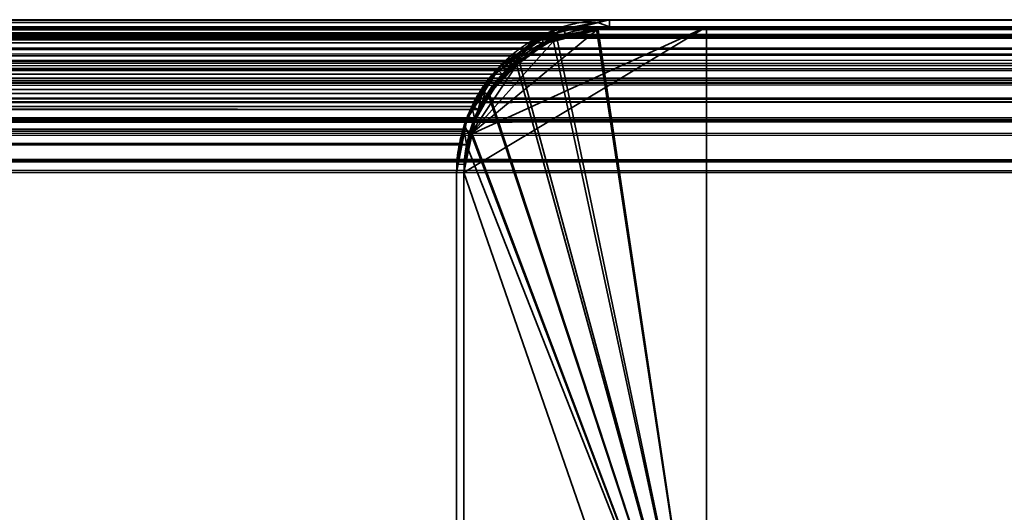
# Model space of a CAD drawing. Header units: millimetres. Extents: x -508 to 6708, y -110 to 248.
# Tile 1010 of 1056: x 1849 to 1870, y 238 to 248. Entities that reach past the tile are written whole.
import ezdxf

# ---------------------------------------------------------------- set-up
doc = ezdxf.new("R2010")
doc.units = ezdxf.units.MM
doc.layers.add('151', color=7, linetype='Continuous', true_color=0xffffff)

# ---------------------------------------------------------------- blocks, each defined once
blk = doc.blocks.new('UG_SURFACE_246')
at = {"layer": '151', "color": 7, "linetype": 'Continuous', "lineweight": 35}
for points in [[(1082.621, 247.879, 2074.629), (1917.378, 247.864, 2074.628), (1916.708, 248.267, 2073.958)], [(1082.922, 248.108, 2074.328), (1082.621, 247.879, 2074.629), (1916.708, 248.267, 2073.958)], [(1082.922, 248.108, 2074.328), (1916.708, 248.267, 2073.958), (1916.558, 248.293, 2073.807)], [(1916.558, 248.293, 2073.807), (1083.45, 248.234, 2073.8), (1082.922, 248.108, 2074.328)], [(1083.252, 248.037, 2073.998), (1084.35, 248.3, 2072.9), (1915.65, 248.3, 2072.9)], [(1915.65, 248.3, 2072.9), (1916.657, 248.126, 2073.907), (1083.252, 248.037, 2073.998)], [(1083.45, 248.234, 2073.8), (1916.558, 248.293, 2073.807), (1915.65, 248.45, 2072.9)], [(1915.65, 248.45, 2072.9), (1084.35, 248.45, 2072.9), (1083.45, 248.234, 2073.8)], [(1915.65, 248.45, 2072.9), (1861.65, 248.45, 2018.9), (1138.35, 248.45, 2018.9), (1084.35, 248.45, 2072.9)], [(1915.65, 248.3, 2072.9), (1084.35, 248.3, 2072.9), (1138.35, 248.3, 2018.9), (1861.65, 248.3, 2018.9)], [(1138.598, 248.407, 2018.652), (1138.35, 248.45, 2018.9), (1861.65, 248.45, 2018.9)], [(1861.65, 248.3, 2018.9), (1138.35, 248.3, 2018.9), (1139.357, 248.126, 2017.893)], [(1861.65, 248.45, 2018.9), (1861.405, 248.391, 2018.655), (1138.598, 248.407, 2018.652)], [(1139.408, 248.267, 2017.842), (1138.598, 248.407, 2018.652), (1861.405, 248.391, 2018.655)], [(1139.357, 248.126, 2017.893), (1860.552, 248.037, 2017.802), (1861.65, 248.3, 2018.9)], [(1139.408, 248.267, 2017.842), (1861.405, 248.391, 2018.655), (1860.514, 248.178, 2017.764)], [(1860.514, 248.178, 2017.764), (1139.488, 248.219, 2017.762), (1139.408, 248.267, 2017.842)], [(1860.514, 248.178, 2017.764), (1861.405, 248.391, 2018.655), (1861.65, 248.3, 2018.9), (1860.552, 248.037, 2017.802)], [(1861.405, 248.391, 2018.655), (1861.65, 248.45, 2018.9), (1861.65, 248.3, 2018.9)], [(1915.65, 248.3, 2072.9), (1861.65, 248.3, 2018.9), (1861.65, 248.45, 2018.9), (1915.65, 248.45, 2072.9)], [(1916.657, 248.126, 2073.907), (1916.749, 248.071, 2073.999), (1083.252, 248.037, 2073.998)], [(1083.252, 248.037, 2073.998), (1916.749, 248.071, 2073.999), (1917.671, 247.517, 2074.921)], [(1139.357, 248.126, 2017.893), (1139.449, 248.071, 2017.801), (1860.552, 248.037, 2017.802)], [(1860.29, 247.974, 2017.54), (1139.449, 248.071, 2017.801), (1140.371, 247.517, 2016.879)], [(1860.29, 247.974, 2017.54), (1860.552, 248.037, 2017.802), (1139.449, 248.071, 2017.801)], [(1139.488, 248.219, 2017.762), (1860.514, 248.178, 2017.764), (1860.222, 248.108, 2017.472)], [(1860.222, 248.108, 2017.472), (1140.313, 247.724, 2016.937), (1139.488, 248.219, 2017.762)], [(1860.222, 248.108, 2017.472), (1859.695, 247.707, 2016.945), (1140.313, 247.724, 2016.937)], [(1859.695, 247.707, 2016.945), (1860.222, 248.108, 2017.472), (1860.29, 247.974, 2017.54), (1859.535, 247.401, 2016.785)], [(1860.552, 248.037, 2017.802), (1860.29, 247.974, 2017.54), (1860.222, 248.108, 2017.472), (1860.514, 248.178, 2017.764)], [(1917.378, 247.864, 2074.628), (1082.621, 247.879, 2074.629), (1082.029, 247.43, 2075.221)], [(1082.029, 247.43, 2075.221), (1917.772, 247.628, 2075.022), (1917.378, 247.864, 2074.628)], [(1917.761, 247.403, 2075.011), (1082.235, 247.401, 2075.015), (1082.99, 247.974, 2074.26)], [(1917.671, 247.517, 2074.921), (1082.99, 247.974, 2074.26), (1083.252, 248.037, 2073.998)], [(1917.671, 247.517, 2074.921), (1917.761, 247.403, 2075.011), (1082.99, 247.974, 2074.26)], [(1140.371, 247.517, 2016.879), (1859.535, 247.401, 2016.785), (1860.29, 247.974, 2017.54)], [(1140.472, 247.628, 2016.778), (1140.313, 247.724, 2016.937), (1859.695, 247.707, 2016.945)], [(1140.472, 247.628, 2016.778), (1859.695, 247.707, 2016.945), (1859.329, 247.43, 2016.579)], [(1859.535, 247.401, 2016.785), (1859.329, 247.43, 2016.579), (1859.695, 247.707, 2016.945)], [(1082.029, 247.43, 2075.221), (1918.085, 247.234, 2075.336), (1917.772, 247.628, 2075.022)], [(1140.371, 247.517, 2016.879), (1140.462, 247.403, 2016.788), (1859.535, 247.401, 2016.785)], [(1859.329, 247.43, 2016.579), (1140.958, 247.017, 2016.292), (1140.472, 247.628, 2016.778)], [(1918.085, 247.234, 2075.336), (1081.908, 247.25, 2075.342), (1081.511, 246.664, 2075.739)], [(1081.646, 246.599, 2075.604), (1082.14, 247.329, 2075.11), (1918.264, 246.773, 2075.514)], [(1082.029, 247.43, 2075.221), (1081.908, 247.25, 2075.342), (1918.085, 247.234, 2075.336)], [(1918.264, 246.773, 2075.514), (1082.14, 247.329, 2075.11), (1082.235, 247.401, 2075.015)], [(1082.235, 247.401, 2075.015), (1917.761, 247.403, 2075.011), (1918.264, 246.773, 2075.514)], [(1140.462, 247.403, 2016.788), (1858.946, 246.599, 2016.196), (1859.44, 247.329, 2016.69)], [(1858.946, 246.599, 2016.196), (1140.462, 247.403, 2016.788), (1140.964, 246.773, 2016.286)], [(1859.44, 247.329, 2016.69), (1859.535, 247.401, 2016.785), (1140.462, 247.403, 2016.788)], [(1859.329, 247.43, 2016.579), (1859.047, 247.013, 2016.297), (1140.958, 247.017, 2016.292)], [(1859.047, 247.013, 2016.297), (1859.329, 247.43, 2016.579), (1859.44, 247.329, 2016.69), (1858.946, 246.599, 2016.196)], [(1859.535, 247.401, 2016.785), (1859.44, 247.329, 2016.69), (1859.329, 247.43, 2016.579)], [(1081.511, 246.664, 2075.739), (1918.394, 246.847, 2075.644), (1918.085, 247.234, 2075.336)], [(1081.433, 246.429, 2075.817), (1918.567, 246.426, 2075.817), (1918.394, 246.847, 2075.644)], [(1081.511, 246.664, 2075.739), (1081.433, 246.429, 2075.817), (1918.394, 246.847, 2075.644)], [(1141.094, 246.847, 2016.156), (1140.958, 247.017, 2016.292), (1859.047, 247.013, 2016.297)], [(1141.094, 246.847, 2016.156), (1859.047, 247.013, 2016.297), (1858.811, 246.664, 2016.061)], [(1858.811, 246.664, 2016.061), (1141.358, 246.203, 2015.892), (1141.094, 246.847, 2016.156)], [(1858.946, 246.599, 2016.196), (1858.811, 246.664, 2016.061), (1859.047, 247.013, 2016.297)], [(1918.264, 246.773, 2075.514), (1081.577, 246.392, 2075.673), (1081.646, 246.599, 2075.604)], [(1918.264, 246.773, 2075.514), (1918.421, 246.388, 2075.671), (1081.577, 246.392, 2075.673)], [(1140.964, 246.773, 2016.286), (1858.877, 246.392, 2016.127), (1858.946, 246.599, 2016.196)], [(1140.964, 246.773, 2016.286), (1141.122, 246.388, 2016.129), (1858.877, 246.392, 2016.127)], [(1858.811, 246.664, 2016.061), (1858.655, 246.194, 2015.905), (1141.358, 246.203, 2015.892)], [(1858.655, 246.194, 2015.905), (1858.811, 246.664, 2016.061), (1858.877, 246.392, 2016.127), (1858.705, 245.871, 2015.955)], [(1858.811, 246.664, 2016.061), (1858.946, 246.599, 2016.196), (1858.877, 246.392, 2016.127)], [(1918.567, 246.426, 2075.817), (1081.433, 246.429, 2075.817), (1081.258, 245.9, 2075.992)], [(1081.258, 245.9, 2075.992), (1918.69, 246.124, 2075.94), (1918.567, 246.426, 2075.817)], [(1081.405, 245.871, 2075.845), (1081.577, 246.392, 2075.673), (1918.421, 246.388, 2075.671)], [(1918.421, 246.388, 2075.671), (1918.545, 246.085, 2075.795), (1081.405, 245.871, 2075.845)], [(1858.705, 245.871, 2015.955), (1858.877, 246.392, 2016.127), (1141.122, 246.388, 2016.129)], [(1858.705, 245.871, 2015.955), (1141.122, 246.388, 2016.129), (1141.245, 246.085, 2016.005)], [(1081.258, 245.9, 2075.992), (1918.767, 245.545, 2076.017), (1918.69, 246.124, 2075.94)], [(1918.545, 246.085, 2075.795), (1918.65, 245.3, 2075.9), (1081.405, 245.871, 2075.845)], [(1141.245, 246.085, 2016.005), (1858.65, 245.3, 2015.9), (1858.705, 245.871, 2015.955)], [(1141.245, 246.085, 2016.005), (1141.35, 245.3, 2015.9), (1858.65, 245.3, 2015.9)], [(1141.39, 246.124, 2015.86), (1141.358, 246.203, 2015.892), (1858.655, 246.194, 2015.905)], [(1141.39, 246.124, 2015.86), (1858.655, 246.194, 2015.905), (1858.558, 245.9, 2015.808)], [(1858.558, 245.9, 2015.808), (1141.5, 245.3, 2015.75), (1141.39, 246.124, 2015.86)], [(1858.705, 245.871, 2015.955), (1858.558, 245.9, 2015.808), (1858.655, 246.194, 2015.905)], [(1081.258, 245.9, 2075.992), (1081.224, 245.548, 2076.026), (1918.767, 245.545, 2076.017)], [(1918.65, 245.3, 2075.9), (1081.35, 245.3, 2075.9), (1081.405, 245.871, 2075.845)], [(1858.558, 245.9, 2015.808), (1858.5, 245.3, 2015.75), (1141.5, 245.3, 2015.75)], [(1858.5, 245.3, 2015.75), (1858.558, 245.9, 2015.808), (1858.705, 245.871, 2015.955), (1858.65, 245.3, 2015.9)], [(1918.767, 245.545, 2076.017), (1081.224, 245.548, 2076.026), (1081.2, 245.3, 2076.05)], [(1081.2, 245.3, 2076.05), (1918.8, 245.3, 2076.05), (1918.767, 245.545, 2076.017)], [(1081.2, 245.3, 2076.05), (1081.2, 229.45, 2076.05), (1918.8, 229.45, 2076.05), (1918.8, 245.3, 2076.05)], [(1918.65, 245.3, 2075.9), (1918.65, 229.45, 2075.9), (1081.35, 229.45, 2075.9), (1081.35, 245.3, 2075.9)], [(1858.65, 207.3, 2015.9), (1858.65, 245.3, 2015.9), (1141.35, 245.3, 2015.9), (1141.35, 207.3, 2015.9)], [(1141.5, 207.3, 2015.75), (1141.5, 245.3, 2015.75), (1858.5, 245.3, 2015.75), (1858.5, 207.3, 2015.75)], [(1858.65, 245.3, 2015.9), (1858.65, 207.3, 2015.9), (1858.5, 207.3, 2015.75), (1858.5, 245.3, 2015.75)]]:
    blk.add_3dface(points, dxfattribs=at)
blk = doc.blocks.new('UG_SURFACE_247')
at = {"layer": '151', "color": 14, "linetype": 'Continuous', "lineweight": 35}
for points in [[(1136.35, 248.3, 2020.9), (1136.35, 233.3, 2020.9), (1863.65, 233.3, 2020.9), (1863.65, 248.3, 2020.9)], [(1863.65, 248.3, 2020.9), (1861.65, 248.3, 2018.9), (1138.35, 248.3, 2018.9), (1136.35, 248.3, 2020.9)], [(1138.586, 248.259, 2018.664), (1138.35, 248.3, 2018.9), (1861.65, 248.3, 2018.9)], [(1861.65, 248.3, 2018.9), (1861.417, 248.244, 2018.667), (1138.586, 248.259, 2018.664)], [(1861.417, 248.244, 2018.667), (1861.65, 248.3, 2018.9), (1863.65, 248.3, 2020.9), (1863.65, 233.3, 2020.9)], [(1139.357, 248.126, 2017.893), (1138.586, 248.259, 2018.664), (1861.417, 248.244, 2018.667)], [(1139.357, 248.126, 2017.893), (1861.417, 248.244, 2018.667), (1860.568, 248.041, 2017.818)], [(1860.568, 248.041, 2017.818), (1139.434, 248.08, 2017.816), (1139.357, 248.126, 2017.893)], [(1139.434, 248.08, 2017.816), (1860.568, 248.041, 2017.818), (1860.29, 247.974, 2017.54)], [(1860.29, 247.974, 2017.54), (1140.22, 247.608, 2017.03), (1139.434, 248.08, 2017.816)], [(1863.65, 233.3, 2020.9), (1860.568, 248.041, 2017.818), (1861.417, 248.244, 2018.667)], [(1860.29, 247.974, 2017.54), (1859.788, 247.593, 2017.038), (1140.22, 247.608, 2017.03)], [(1863.65, 233.3, 2020.9), (1859.788, 247.593, 2017.038), (1860.29, 247.974, 2017.54), (1860.568, 248.041, 2017.818)], [(1140.371, 247.517, 2016.879), (1140.22, 247.608, 2017.03), (1859.788, 247.593, 2017.038)], [(1140.371, 247.517, 2016.879), (1859.788, 247.593, 2017.038), (1859.44, 247.329, 2016.69)], [(1859.44, 247.329, 2016.69), (1140.834, 246.936, 2016.416), (1140.371, 247.517, 2016.879)], [(1859.171, 246.932, 2016.421), (1859.44, 247.329, 2016.69), (1859.788, 247.593, 2017.038), (1863.65, 233.3, 2020.9)], [(1859.44, 247.329, 2016.69), (1859.171, 246.932, 2016.421), (1140.834, 246.936, 2016.416)], [(1140.964, 246.773, 2016.286), (1140.834, 246.936, 2016.416), (1859.171, 246.932, 2016.421)], [(1140.964, 246.773, 2016.286), (1859.171, 246.932, 2016.421), (1858.946, 246.599, 2016.196)], [(1858.798, 246.152, 2016.048), (1858.946, 246.599, 2016.196), (1859.171, 246.932, 2016.421), (1863.65, 233.3, 2020.9)], [(1858.946, 246.599, 2016.196), (1141.215, 246.16, 2016.035), (1140.964, 246.773, 2016.286)], [(1858.946, 246.599, 2016.196), (1858.798, 246.152, 2016.048), (1141.215, 246.16, 2016.035)], [(1141.245, 246.085, 2016.005), (1141.215, 246.16, 2016.035), (1858.798, 246.152, 2016.048)], [(1141.245, 246.085, 2016.005), (1858.798, 246.152, 2016.048), (1858.705, 245.871, 2015.955)], [(1858.705, 245.871, 2015.955), (1141.35, 245.3, 2015.9), (1141.245, 246.085, 2016.005)], [(1858.705, 245.871, 2015.955), (1858.798, 246.152, 2016.048), (1863.65, 233.3, 2020.9)], [(1858.705, 245.871, 2015.955), (1858.65, 245.3, 2015.9), (1141.35, 245.3, 2015.9)], [(1863.65, 233.3, 2020.9), (1862.8, 233.3, 2020.05), (1858.65, 245.3, 2015.9), (1858.705, 245.871, 2015.955)], [(1141.35, 207.15, 2015.9), (1141.35, 245.3, 2015.9), (1858.65, 245.3, 2015.9), (1858.65, 207.15, 2015.9)], [(1858.65, 207.15, 2015.9), (1858.65, 245.3, 2015.9), (1862.8, 233.3, 2020.05)]]:
    blk.add_3dface(points, dxfattribs=at)
blk = doc.blocks.new('UG_SURFACE_248')
at = {"layer": '151', "color": 14, "linetype": 'Continuous', "lineweight": 35}
for points in [[(1083.493, 248.095, 2073.757), (1916.514, 248.151, 2073.764), (1915.65, 248.3, 2072.9)], [(1915.65, 248.3, 2072.9), (1084.35, 248.3, 2072.9), (1083.493, 248.095, 2073.757)], [(1915.65, 248.3, 2072.9), (1913.65, 248.3, 2070.9), (1086.35, 248.3, 2070.9), (1084.35, 248.3, 2072.9)], [(1913.65, 229.45, 2070.9), (1086.35, 229.45, 2070.9), (1086.35, 248.3, 2070.9), (1913.65, 248.3, 2070.9)], [(1082.703, 247.756, 2074.547), (1917.296, 247.742, 2074.546), (1916.657, 248.126, 2073.907)], [(1082.99, 247.974, 2074.26), (1082.703, 247.756, 2074.547), (1916.657, 248.126, 2073.907)], [(1082.99, 247.974, 2074.26), (1916.657, 248.126, 2073.907), (1916.514, 248.151, 2073.764)], [(1916.514, 248.151, 2073.764), (1083.493, 248.095, 2073.757), (1082.99, 247.974, 2074.26)], [(1917.296, 247.742, 2074.546), (1082.703, 247.756, 2074.547), (1082.14, 247.329, 2075.11)], [(1082.14, 247.329, 2075.11), (1917.671, 247.517, 2074.921), (1917.296, 247.742, 2074.546)], [(1082.14, 247.329, 2075.11), (1917.969, 247.142, 2075.219), (1917.671, 247.517, 2074.921)], [(1082.14, 247.329, 2075.11), (1082.024, 247.158, 2075.226), (1917.969, 247.142, 2075.219)], [(1917.969, 247.142, 2075.219), (1082.024, 247.158, 2075.226), (1081.646, 246.599, 2075.604)], [(1081.646, 246.599, 2075.604), (1918.264, 246.773, 2075.514), (1917.969, 247.142, 2075.219)], [(1081.572, 246.376, 2075.678), (1918.428, 246.372, 2075.678), (1918.264, 246.773, 2075.514)], [(1081.646, 246.599, 2075.604), (1081.572, 246.376, 2075.678), (1918.264, 246.773, 2075.514)], [(1918.428, 246.372, 2075.678), (1081.572, 246.376, 2075.678), (1081.405, 245.871, 2075.845)], [(1081.405, 245.871, 2075.845), (1918.545, 246.085, 2075.795), (1918.428, 246.372, 2075.678)], [(1081.405, 245.871, 2075.845), (1918.619, 245.533, 2075.869), (1918.545, 246.085, 2075.795)], [(1081.405, 245.871, 2075.845), (1081.373, 245.537, 2075.877), (1918.619, 245.533, 2075.869)], [(1918.619, 245.533, 2075.869), (1081.373, 245.537, 2075.877), (1081.35, 245.3, 2075.9)], [(1081.35, 245.3, 2075.9), (1918.65, 245.3, 2075.9), (1918.619, 245.533, 2075.869)], [(1081.35, 245.3, 2075.9), (1081.35, 229.45, 2075.9), (1918.65, 229.45, 2075.9), (1918.65, 245.3, 2075.9)]]:
    blk.add_3dface(points, dxfattribs=at)
blk = doc.blocks.new('UG_SURFACE_249')
at = {"layer": '151', "color": 41, "linetype": 'Continuous', "lineweight": 35}
for points in [[(1086.35, 248.3, 2070.9), (1086.35, 233.3, 2070.9), (1913.65, 233.3, 2070.9), (1913.65, 248.3, 2070.9)], [(1913.65, 248.3, 2070.9), (1863.65, 248.3, 2020.9), (1136.35, 248.3, 2020.9), (1086.35, 248.3, 2070.9)], [(1136.35, 233.3, 2020.9), (1136.35, 248.3, 2020.9), (1863.65, 248.3, 2020.9), (1863.65, 233.3, 2020.9)], [(1863.65, 248.3, 2020.9), (1913.65, 248.3, 2070.9), (1913.65, 233.3, 2070.9), (1863.65, 233.3, 2020.9)]]:
    blk.add_3dface(points, dxfattribs=at)
blk = doc.blocks.new('UG_SURFACE_250')
at = {"layer": '151', "color": 14, "linetype": 'Continuous', "lineweight": 35}
for points in [[(1863.65, 248.3, 2020.9), (1858.774, 246.077, 2016.024), (1858.65, 245.3, 2015.9)], [(1858.65, 245.3, 2015.9), (1862.8, 233.3, 2020.05), (1863.65, 233.3, 2020.9), (1863.65, 248.3, 2020.9)], [(1858.774, 246.077, 2016.024), (1863.65, 248.3, 2020.9), (1861.65, 248.3, 2018.9), (1861.379, 248.231, 2018.629)], [(1861.65, 248.3, -4.75), (1861.38, 248.246, -4.75), (1861.379, 248.231, 2018.629)], [(1861.379, 248.231, 2018.629), (1861.65, 248.3, 2018.9), (1861.65, 248.3, -4.75)], [(1861.38, 248.246, -4.75), (1861.65, 248.3, -4.75), (1863.65, 248.3, -4.75), (1863.65, 233.3, -4.75)], [(1863.65, 248.3, 2020.9), (1863.65, 248.3, -4.75), (1861.65, 248.3, -4.75), (1861.65, 248.3, 2018.9)], [(1863.65, 248.3, 2020.9), (1863.65, 233.3, 2020.9), (1863.65, 233.3, -4.75), (1863.65, 248.3, -4.75)], [(1861.379, 248.231, 2018.629), (1860.488, 248.003, 2017.738), (1858.774, 246.077, 2016.024)], [(1863.65, 233.3, -4.75), (1860.483, 248.059, -4.75), (1860.502, 248.072, -4.75), (1861.38, 248.246, -4.75)], [(1860.502, 248.072, -4.75), (1860.483, 248.059, -4.75), (1860.488, 248.003, 2017.738)], [(1861.38, 248.246, -4.75), (1860.502, 248.072, -4.75), (1860.488, 248.003, 2017.738)], [(1860.488, 248.003, 2017.738), (1861.379, 248.231, 2018.629), (1861.38, 248.246, -4.75)], [(1858.774, 246.077, 2016.024), (1860.488, 248.003, 2017.738), (1860.211, 247.933, 2017.461), (1859.737, 247.521, 2016.987)], [(1860.483, 248.059, -4.75), (1859.729, 247.555, -4.75), (1859.737, 247.521, 2016.987)], [(1859.729, 247.555, -4.75), (1860.483, 248.059, -4.75), (1863.65, 233.3, -4.75)], [(1859.737, 247.521, 2016.987), (1860.211, 247.933, 2017.461), (1860.483, 248.059, -4.75)], [(1860.211, 247.933, 2017.461), (1860.488, 248.003, 2017.738), (1860.483, 248.059, -4.75)], [(1859.136, 246.882, 2016.386), (1858.799, 246.232, 2016.048), (1858.774, 246.077, 2016.024), (1859.737, 247.521, 2016.987)], [(1859.729, 247.555, -4.75), (1859.529, 247.421, -4.75), (1859.136, 246.882, 2016.386)], [(1859.136, 246.882, 2016.386), (1859.248, 247.097, 2016.498), (1859.729, 247.555, -4.75)], [(1859.737, 247.521, 2016.987), (1859.248, 247.097, 2016.498), (1859.136, 246.882, 2016.386)], [(1859.162, 246.873, -4.75), (1859.529, 247.421, -4.75), (1859.729, 247.555, -4.75), (1863.65, 233.3, -4.75)], [(1859.248, 247.097, 2016.498), (1859.737, 247.521, 2016.987), (1859.729, 247.555, -4.75)], [(1859.529, 247.421, -4.75), (1859.162, 246.873, -4.75), (1859.136, 246.882, 2016.386)], [(1858.799, 246.232, 2016.048), (1859.136, 246.882, 2016.386), (1859.162, 246.873, -4.75)], [(1858.799, 246.232, 2016.048), (1859.162, 246.873, -4.75), (1858.878, 246.448, -4.75)], [(1858.804, 246.073, -4.75), (1858.878, 246.448, -4.75), (1859.162, 246.873, -4.75), (1863.65, 233.3, -4.75)], [(1858.878, 246.448, -4.75), (1858.804, 246.073, -4.75), (1858.774, 246.077, 2016.024)], [(1858.774, 246.077, 2016.024), (1858.799, 246.232, 2016.048), (1858.878, 246.448, -4.75)], [(1858.65, 245.3, 2015.9), (1858.774, 246.077, 2016.024), (1858.804, 246.073, -4.75)], [(1858.804, 246.073, -4.75), (1858.65, 245.3, -4.75), (1858.65, 245.3, 2015.9)], [(1863.65, 233.3, -4.75), (1862.8, 233.3, -4.75), (1858.65, 245.3, -4.75), (1858.804, 246.073, -4.75)], [(1858.65, 207.15, 2015.9), (1858.65, 245.3, 2015.9), (1858.65, 245.3, -4.75), (1858.65, 207.15, -4.75)], [(1858.65, 207.15, -4.75), (1858.65, 245.3, -4.75), (1862.8, 233.3, -4.75)], [(1862.8, 233.3, 2020.05), (1858.65, 245.3, 2015.9), (1858.65, 207.15, 2015.9)]]:
    blk.add_3dface(points, dxfattribs=at)
blk = doc.blocks.new('UG_SURFACE_251')
at = {"layer": '151', "color": 7, "linetype": 'Continuous', "lineweight": 35}
for points in [[(1860.492, 248.221, -4.75), (1860.704, 248.263, -4.75), (1860.751, 248.114, -4.75), (1860.549, 248.072, -4.75)], [(1860.704, 248.263, -4.75), (1860.492, 248.221, -4.75), (1860.5, 248.156, 2017.75)], [(1861.65, 248.45, 2018.9), (1860.5, 248.156, 2017.75), (1860.643, 248.126, 2017.893), (1861.65, 248.3, 2018.9)], [(1861.65, 248.45, -4.75), (1860.704, 248.263, -4.75), (1860.5, 248.156, 2017.75)], [(1860.5, 248.156, 2017.75), (1861.65, 248.45, 2018.9), (1861.65, 248.45, -4.75)], [(1860.751, 248.114, -4.75), (1861.65, 248.3, 2018.9), (1860.643, 248.126, 2017.893)], [(1861.65, 248.3, -4.75), (1860.751, 248.114, -4.75), (1860.704, 248.263, -4.75), (1861.65, 248.45, -4.75)], [(1860.751, 248.114, -4.75), (1861.65, 248.3, -4.75), (1861.65, 248.3, 2018.9)], [(1915.65, 248.45, 2072.9), (1915.65, 248.45, -4.75), (1861.65, 248.45, -4.75), (1861.65, 248.45, 2018.9)], [(1861.65, 248.45, -4.75), (1915.65, 248.45, -4.75), (1915.65, 248.3, -4.75), (1861.65, 248.3, -4.75)], [(1861.65, 248.3, 2018.9), (1915.65, 248.3, 2072.9), (1915.65, 248.45, 2072.9), (1861.65, 248.45, 2018.9)], [(1915.65, 248.3, 2072.9), (1861.65, 248.3, 2018.9), (1861.65, 248.3, -4.75), (1915.65, 248.3, -4.75)], [(1860.492, 248.221, -4.75), (1860.451, 248.213, -4.75), (1859.449, 247.466, 2016.699)], [(1859.449, 247.466, 2016.699), (1860.139, 248.064, 2017.39), (1860.492, 248.221, -4.75)], [(1860.451, 248.213, -4.75), (1859.864, 247.822, -4.75), (1859.449, 247.466, 2016.699)], [(1860.139, 248.064, 2017.39), (1859.449, 247.466, 2016.699), (1859.629, 247.517, 2016.879)], [(1859.629, 247.517, 2016.879), (1860.551, 248.071, 2017.801), (1860.5, 248.156, 2017.75), (1860.139, 248.064, 2017.39)], [(1859.948, 247.704, -4.75), (1860.551, 248.071, 2017.801), (1859.629, 247.517, 2016.879)], [(1860.47, 248.055, -4.75), (1859.948, 247.704, -4.75), (1859.864, 247.822, -4.75), (1860.451, 248.213, -4.75)], [(1860.551, 248.071, 2017.801), (1859.948, 247.704, -4.75), (1860.47, 248.055, -4.75)], [(1860.139, 248.064, 2017.39), (1860.5, 248.156, 2017.75), (1860.492, 248.221, -4.75)], [(1860.549, 248.072, -4.75), (1860.47, 248.055, -4.75), (1860.451, 248.213, -4.75), (1860.492, 248.221, -4.75)], [(1860.47, 248.055, -4.75), (1860.549, 248.072, -4.75), (1860.551, 248.071, 2017.801)], [(1860.551, 248.071, 2017.801), (1860.643, 248.126, 2017.893), (1860.5, 248.156, 2017.75)], [(1860.643, 248.126, 2017.893), (1860.549, 248.072, -4.75), (1860.751, 248.114, -4.75)], [(1860.643, 248.126, 2017.893), (1860.551, 248.071, 2017.801), (1860.549, 248.072, -4.75)], [(1859.423, 247.527, -4.75), (1859.864, 247.822, -4.75), (1859.948, 247.704, -4.75), (1859.529, 247.421, -4.75)], [(1859.864, 247.822, -4.75), (1859.423, 247.527, -4.75), (1859.449, 247.466, 2016.699)], [(1859.629, 247.517, 2016.879), (1859.529, 247.421, -4.75), (1859.948, 247.704, -4.75)], [(1859.423, 247.527, -4.75), (1859.199, 247.185, -4.75), (1858.74, 246.44, 2015.99)], [(1858.74, 246.44, 2015.99), (1859.128, 247.187, 2016.378), (1859.423, 247.527, -4.75)], [(1859.449, 247.466, 2016.699), (1859.128, 247.187, 2016.378), (1859.036, 246.773, 2016.286), (1859.539, 247.404, 2016.789)], [(1859.128, 247.187, 2016.378), (1859.449, 247.466, 2016.699), (1859.423, 247.527, -4.75)], [(1859.529, 247.421, -4.75), (1859.316, 247.095, -4.75), (1859.199, 247.185, -4.75), (1859.423, 247.527, -4.75)], [(1859.539, 247.404, 2016.789), (1859.629, 247.517, 2016.879), (1859.449, 247.466, 2016.699)], [(1859.629, 247.517, 2016.879), (1859.539, 247.404, 2016.789), (1859.529, 247.421, -4.75)], [(1859.316, 247.095, -4.75), (1859.539, 247.404, 2016.789), (1859.036, 246.773, 2016.286)], [(1859.316, 247.095, -4.75), (1859.529, 247.421, -4.75), (1859.539, 247.404, 2016.789)], [(1858.723, 246.458, -4.75), (1859.199, 247.185, -4.75), (1859.316, 247.095, -4.75), (1858.864, 246.402, -4.75)], [(1859.199, 247.185, -4.75), (1858.723, 246.458, -4.75), (1858.74, 246.44, 2015.99)], [(1858.879, 246.389, 2016.129), (1859.036, 246.773, 2016.286), (1859.128, 247.187, 2016.378), (1858.74, 246.44, 2015.99)], [(1859.036, 246.773, 2016.286), (1858.864, 246.402, -4.75), (1859.316, 247.095, -4.75)], [(1859.036, 246.773, 2016.286), (1858.879, 246.389, 2016.129), (1858.864, 246.402, -4.75)], [(1858.723, 246.458, -4.75), (1858.717, 246.45, -4.75), (1858.5, 245.3, 2015.75)], [(1858.5, 245.3, 2015.75), (1858.656, 246.279, 2015.906), (1858.723, 246.458, -4.75)], [(1858.5, 245.3, 2015.75), (1858.717, 246.45, -4.75), (1858.704, 246.379, -4.75)], [(1858.656, 246.279, 2015.906), (1858.74, 246.44, 2015.99), (1858.723, 246.458, -4.75)], [(1858.74, 246.44, 2015.99), (1858.656, 246.279, 2015.906), (1858.755, 246.085, 2016.005), (1858.879, 246.389, 2016.129)], [(1858.86, 246.396, -4.75), (1858.847, 246.327, -4.75), (1858.704, 246.379, -4.75), (1858.717, 246.45, -4.75)], [(1858.864, 246.402, -4.75), (1858.86, 246.396, -4.75), (1858.717, 246.45, -4.75), (1858.723, 246.458, -4.75)], [(1858.5, 245.3, 2015.75), (1858.704, 246.379, -4.75), (1858.532, 245.472, -4.75)], [(1858.65, 245.3, 2015.9), (1858.755, 246.085, 2016.005), (1858.656, 246.279, 2015.906), (1858.5, 245.3, 2015.75)], [(1858.847, 246.327, -4.75), (1858.681, 245.463, -4.75), (1858.532, 245.472, -4.75), (1858.704, 246.379, -4.75)], [(1858.879, 246.389, 2016.129), (1858.681, 245.463, -4.75), (1858.847, 246.327, -4.75)], [(1858.681, 245.463, -4.75), (1858.879, 246.389, 2016.129), (1858.755, 246.085, 2016.005)], [(1858.847, 246.327, -4.75), (1858.86, 246.396, -4.75), (1858.879, 246.389, 2016.129)], [(1858.86, 246.396, -4.75), (1858.864, 246.402, -4.75), (1858.879, 246.389, 2016.129)], [(1858.755, 246.085, 2016.005), (1858.65, 245.3, -4.75), (1858.681, 245.463, -4.75)], [(1858.755, 246.085, 2016.005), (1858.65, 245.3, 2015.9), (1858.65, 245.3, -4.75)], [(1858.681, 245.463, -4.75), (1858.65, 245.3, -4.75), (1858.5, 245.3, -4.75), (1858.532, 245.472, -4.75)], [(1858.532, 245.472, -4.75), (1858.5, 245.3, -4.75), (1858.5, 245.3, 2015.75)], [(1858.5, 245.3, 2015.75), (1858.5, 207.3, 2015.75), (1858.65, 207.3, 2015.9), (1858.65, 245.3, 2015.9)], [(1858.5, 207.3, -4.75), (1858.5, 245.3, -4.75), (1858.65, 245.3, -4.75), (1858.65, 207.3, -4.75)], [(1858.5, 207.3, 2015.75), (1858.5, 245.3, 2015.75), (1858.5, 245.3, -4.75), (1858.5, 207.3, -4.75)], [(1858.65, 207.3, -4.75), (1858.65, 245.3, -4.75), (1858.65, 245.3, 2015.9), (1858.65, 207.3, 2015.9)]]:
    blk.add_3dface(points, dxfattribs=at)
blk = doc.blocks.new('UG_SURFACE_252')
at = {"layer": '151', "color": 41, "linetype": 'Continuous', "lineweight": 35}
for points in [[(1863.65, 233.3, 2020.9), (1863.65, 248.3, 2020.9), (1863.65, 248.3, -4.75), (1863.65, 233.3, -4.75)], [(1913.65, 248.3, 2070.9), (1913.65, 248.3, -4.75), (1863.65, 248.3, -4.75), (1863.65, 248.3, 2020.9)], [(1913.65, 233.3, -4.75), (1863.65, 233.3, -4.75), (1863.65, 248.3, -4.75), (1913.65, 248.3, -4.75)], [(1863.65, 233.3, 2020.9), (1913.65, 233.3, 2070.9), (1913.65, 248.3, 2070.9), (1863.65, 248.3, 2020.9)]]:
    blk.add_3dface(points, dxfattribs=at)

msp = doc.modelspace()

# ---------------------------------------------------------------- linework, layer by layer
at = {"layer": '151', "color": 253, "linetype": 'Continuous', "lineweight": -3}
for p, q in [((1084.35, 248.45, 2072.9), (1915.65, 248.45, 2072.9)), ((1084.35, 248.3, 2072.9), (1915.65, 248.3, 2072.9)), ((1086.35, 248.3, 2070.9), (1913.65, 248.3, 2070.9)), ((1086.35, 248.3, 2070.9), (1913.65, 248.3, 2070.9)), ((1086.35, 248.3, 2070.9), (1913.65, 248.3, 2070.9)), ((1136.35, 248.3, 2020.9), (1863.65, 248.3, 2020.9)), ((1136.35, 248.3, 2020.9), (1863.65, 248.3, 2020.9)), ((1136.35, 248.3, 2020.9), (1863.65, 248.3, 2020.9)), ((1138.35, 248.45, 2018.9), (1861.65, 248.45, 2018.9)), ((1138.35, 248.3, 2018.9), (1861.65, 248.3, 2018.9)), ((1138.35, 248.3, 2018.9), (1861.65, 248.3, 2018.9)), ((1861.65, 248.45, 2018.9), (1915.65, 248.45, 2072.9)), ((1915.65, 248.45, 2072.9), (1861.65, 248.45, 2018.9)), ((1915.65, 248.45, -4.75), (1861.65, 248.45, -4.75)), ((1861.65, 248.45, 2018.9), (1861.65, 248.45, -4.75)), ((1861.65, 248.3, 2018.9), (1861.65, 248.3, -4.75)), ((1863.65, 248.3, 2020.9), (1861.65, 248.3, 2018.9)), ((1861.65, 248.3, 2018.9), (1861.65, 248.3, -4.75)), ((1861.65, 248.3, -4.75), (1863.65, 248.3, -4.75)), ((1915.65, 248.3, 2072.9), (1861.65, 248.3, 2018.9)), ((1915.65, 248.3, -4.75), (1861.65, 248.3, -4.75)), ((1861.65, 248.3, 2018.9), (1863.65, 248.3, 2020.9)), ((1861.65, 248.3, 2018.9), (1915.65, 248.3, 2072.9)), ((1863.65, 233.3, -4.75), (1863.65, 248.3, -4.75)), ((1863.65, 248.3, 2020.9), (1863.65, 233.3, 2020.9)), ((1863.65, 248.3, 2020.9), (1863.65, 233.3, 2020.9)), ((1863.65, 248.3, -4.75), (1913.65, 248.3, -4.75)), ((1863.65, 248.3, 2020.9), (1913.65, 248.3, 2070.9)), ((1863.65, 233.3, 2020.9), (1863.65, 248.3, 2020.9)), ((1863.65, 233.3, 2020.9), (1863.65, 248.3, 2020.9)), ((1863.65, 248.3, 2020.9), (1863.65, 248.3, -4.75)), ((1863.65, 248.3, -4.75), (1863.65, 233.3, -4.75)), ((1863.65, 248.3, 2020.9), (1863.65, 248.3, -4.75)), ((1913.65, 248.3, 2070.9), (1863.65, 248.3, 2020.9)), ((1863.65, 233.3, -4.75), (1863.65, 248.3, -4.75)), ((1081.2, 245.3, 2076.05), (1918.8, 245.3, 2076.05)), ((1081.35, 245.3, 2075.9), (1918.65, 245.3, 2075.9)), ((1081.35, 245.3, 2075.9), (1918.65, 245.3, 2075.9)), ((1141.35, 245.3, 2015.9), (1858.65, 245.3, 2015.9)), ((1141.5, 245.3, 2015.75), (1858.5, 245.3, 2015.75)), ((1858.5, 245.3, 2015.75), (1858.5, 207.3, 2015.75)), ((1858.5, 245.3, 2015.75), (1858.5, 245.3, -4.75)), ((1858.5, 245.3, 2015.75), (1858.5, 207.3, 2015.75)), ((1858.5, 207.3, -4.75), (1858.5, 245.3, -4.75)), ((1858.65, 245.3, 2015.9), (1858.65, 207.15, 2015.9)), ((1858.65, 245.3, -4.75), (1858.65, 207.15, -4.75)), ((1858.65, 245.3, 2015.9), (1858.65, 207.3, 2015.9)), ((1858.65, 245.3, 2015.9), (1858.65, 207.15, 2015.9)), ((1858.65, 245.3, 2015.9), (1858.65, 245.3, -4.75)), ((1858.65, 245.3, 2015.9), (1858.65, 207.3, 2015.9)), ((1858.65, 207.3, -4.75), (1858.65, 245.3, -4.75)), ((1858.65, 245.3, 2015.9), (1858.65, 207.15, 2015.9))]:
    msp.add_line(p, q, dxfattribs=at)
msp.add_arc((1861.65, 245.3, -4.75), 3, 90, 180, dxfattribs=at)
for points, degree in [([(1084.35, 248.3, 2072.9), (1361.45, 248.3, 2072.9), (1638.55, 248.3, 2072.9), (1915.65, 248.3, 2072.9)], 3), ([(1861.65, 248.3, -4.75), (1861.65, 248.45, -4.75)], 1), ([(1141.35, 245.3, 2015.9), (1380.45, 245.3, 2015.9), (1619.55, 245.3, 2015.9), (1858.65, 245.3, 2015.9)], 3), ([(1141.35, 245.3, 2015.9), (1380.45, 245.3, 2015.9), (1619.55, 245.3, 2015.9), (1858.65, 245.3, 2015.9)], 3), ([(1858.5, 245.3, -4.75), (1858.65, 245.3, -4.75)], 1), ([(1858.65, 245.3, 2015.9), (1858.65, 245.3, 1342.35), (1858.65, 245.3, 668.8), (1858.65, 245.3, -4.75)], 3)]:
    msp.add_open_spline(points, degree=degree, dxfattribs=at)
for points in [[(1861.65, 248.45, -4.75), (1858.5, 248.45, -4.75), (1858.5, 245.3, -4.75)], [(1858.5, 245.3, 2015.75), (1858.5, 248.45, 2015.75), (1861.65, 248.45, 2018.9)], [(1858.65, 245.3, 2015.9), (1858.65, 248.3, 2015.9), (1861.65, 248.3, 2018.9)]]:
    msp.add_rational_spline(points, [1, 0.707106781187, 1], degree=2, dxfattribs=at)
for points, knots in [([(1861.65, 248.45, 2018.9), (1860.937, 248.45, 2018.187), (1860.228, 248.221, 2017.478), (1859.318, 247.454, 2016.568), (1859.041, 247.124, 2016.291), (1858.627, 246.299, 2015.877), (1858.5, 245.808, 2015.75), (1858.5, 245.3, 2015.75)], [0, 0, 0, 0, 0.5, 0.5, 0.75, 0.75, 1, 1, 1, 1]), ([(1861.65, 248.3, 2018.9), (1860.971, 248.3, 2018.221), (1860.296, 248.082, 2017.546), (1859.429, 247.352, 2016.679), (1859.165, 247.037, 2016.415), (1858.771, 246.251, 2016.021), (1858.65, 245.784, 2015.9), (1858.65, 245.3, 2015.9)], [0, 0, 0, 0, 0.5, 0.5, 0.75, 0.75, 1, 1, 1, 1]), ([(1861.65, 248.3, -4.75), (1860.862, 248.3, -4.75), (1860.084, 247.977, -4.75), (1858.973, 246.866, -4.75), (1858.65, 246.088, -4.75), (1858.65, 245.3, -4.75)], [0, 0, 0, 0, 0.5, 0.5, 1, 1, 1, 1]), ([(1861.65, 248.3, 2018.9), (1860.971, 248.3, 2018.221), (1860.296, 248.082, 2017.546), (1859.429, 247.352, 2016.679), (1859.165, 247.037, 2016.415), (1858.771, 246.251, 2016.021), (1858.65, 245.784, 2015.9), (1858.65, 245.3, 2015.9)], [0, 0, 0, 0, 0.5, 0.5, 0.75, 0.75, 1, 1, 1, 1]), ([(1858.65, 245.3, 2015.9), (1858.65, 245.784, 2015.9), (1858.771, 246.249, 2016.021), (1859.162, 247.032, 2016.412), (1859.424, 247.347, 2016.674), (1860.296, 248.083, 2017.546), (1860.972, 248.3, 2018.222), (1861.65, 248.3, 2018.9)], [0, 0, 0, 0, 0.25, 0.25, 0.5, 0.5, 1, 1, 1, 1]), ([(1861.65, 248.3, 2018.9), (1860.971, 248.3, 2018.221), (1860.296, 248.082, 2017.546), (1859.429, 247.352, 2016.679), (1859.165, 247.037, 2016.415), (1858.771, 246.251, 2016.021), (1858.65, 245.784, 2015.9), (1858.65, 245.3, 2015.9)], [0, 0, 0, 0, 0.5, 0.5, 0.75, 0.75, 1, 1, 1, 1])]:
    msp.add_open_spline(points, degree=3, knots=knots, dxfattribs=at)

# ---------------------------------------------------------------- block references
for name in ['UG_SURFACE_246', 'UG_SURFACE_248', 'UG_SURFACE_249', 'UG_SURFACE_247', 'UG_SURFACE_251', 'UG_SURFACE_250', 'UG_SURFACE_252']:
    msp.add_blockref(name, (0, 0), dxfattribs=at)

doc.saveas('drawing.dxf')
